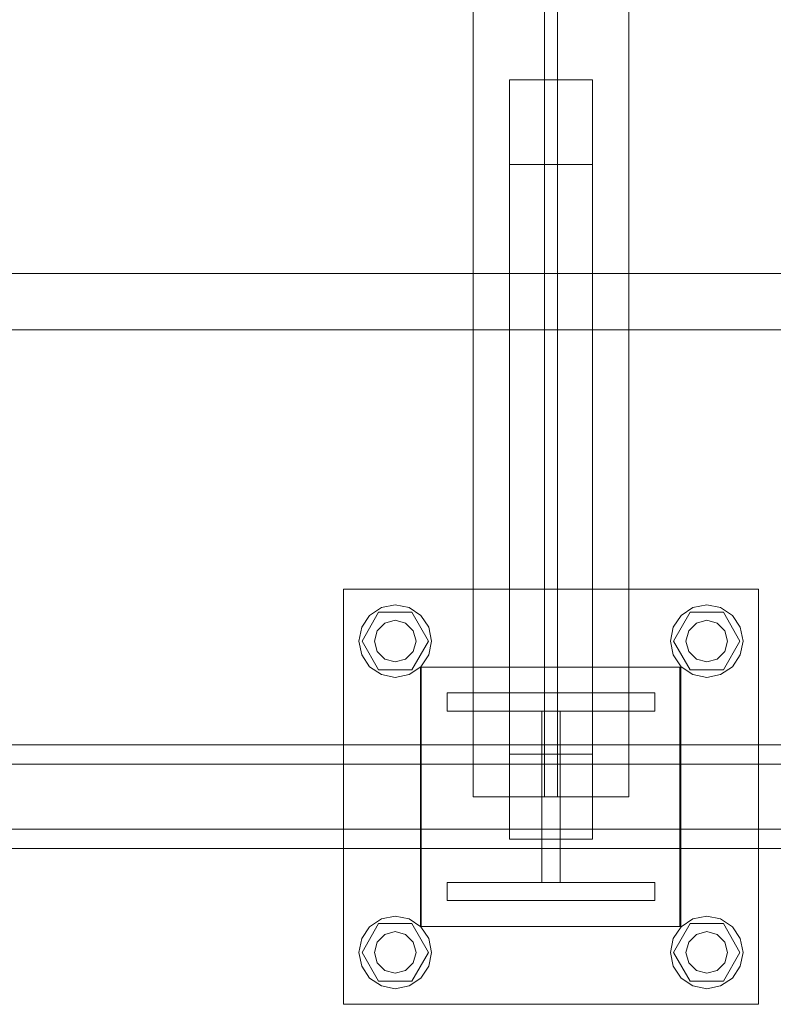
# Model space of a CAD drawing. Header units: millimetres. Extents: x -2233 to 65662, y -50530 to 6847.
# Tile 410 of 656: x 18823 to 19113, y -18510 to -18130. Entities that reach past the tile are written whole.
import ezdxf

# ---------------------------------------------------------------- set-up
doc = ezdxf.new("R2010")
doc.units = ezdxf.units.MM
doc.layers.add('superior_C02', color=7, linetype='Continuous', lineweight=0)

msp = doc.modelspace()

# ---------------------------------------------------------------- linework, layer by layer
at = {"layer": 'superior_C02'}
for p, q in [((18997.51, -17570), (18997.51, -18430)), ((19025.01, -17570), (19025.01, -18430)), ((19030.01, -18430), (19030.01, -17570)), ((19057.51, -18430), (19057.51, -17570)), ((19043.51, -18153.642), (19011.51, -18153.642)), ((19011.51, -18153.642), (19011.51, -18186.358)), ((19011.51, -18413.642), (19011.51, -18153.642)), ((19043.51, -18186.358), (19043.51, -18153.642)), ((19043.51, -18413.642), (19043.51, -18153.642)), ((19011.51, -18186.358), (19043.51, -18186.358)), ((19011.51, -18186.358), (19011.51, -18446.358)), ((19043.51, -18446.358), (19043.51, -18186.358)), ((19160.686, -18228.298), (18224.729, -18228.298)), ((18226.507, -18228.298), (19162.465, -18228.298)), ((24634.01, -18250), (15575.415, -18250)), ((15576.913, -18250), (24635.508, -18250)), ((18947.51, -18510), (18947.51, -18350)), ((18947.51, -18350), (19107.51, -18350)), ((19107.51, -18350), (19107.51, -18510)), ((18962.152, -18357.066), (18967.51, -18356)), ((18967.51, -18356), (18972.867, -18357.066)), ((19082.152, -18357.066), (19087.51, -18356)), ((19087.51, -18356), (19092.867, -18357.066)), ((18954.575, -18364.642), (18957.61, -18360.101)), ((18954.71, -18370), (18961.11, -18358.915)), ((18957.61, -18360.101), (18962.152, -18357.066)), ((18961.11, -18358.915), (18973.91, -18358.915)), ((18972.867, -18357.066), (18977.409, -18360.101)), ((18973.91, -18358.915), (18980.31, -18370)), ((18977.409, -18360.101), (18980.444, -18364.642)), ((19074.575, -18364.642), (19077.61, -18360.101)), ((19074.71, -18370), (19081.11, -18358.915)), ((19077.61, -18360.101), (19082.152, -18357.066)), ((19081.11, -18358.915), (19093.91, -18358.915)), ((19092.867, -18357.066), (19097.409, -18360.101)), ((19093.91, -18358.915), (19100.31, -18370)), ((19097.409, -18360.101), (19100.444, -18364.642)), ((18960.581, -18366), (18963.51, -18363.072)), ((18963.51, -18363.072), (18967.51, -18362)), ((18967.51, -18362), (18971.51, -18363.072)), ((18971.51, -18363.072), (18974.438, -18366)), ((19080.581, -18366), (19083.51, -18363.072)), ((19083.51, -18363.072), (19087.51, -18362)), ((19087.51, -18362), (19091.51, -18363.072)), ((19091.51, -18363.072), (19094.438, -18366)), ((18953.51, -18370), (18954.575, -18364.642)), ((18959.51, -18370), (18960.581, -18366)), ((18974.438, -18366), (18975.51, -18370)), ((18980.444, -18364.642), (18981.51, -18370)), ((19073.51, -18370), (19074.575, -18364.642)), ((19079.51, -18370), (19080.581, -18366)), ((19094.438, -18366), (19095.51, -18370)), ((19100.444, -18364.642), (19101.51, -18370)), ((18954.575, -18375.358), (18953.51, -18370)), ((18961.11, -18381.085), (18954.71, -18370)), ((18960.581, -18374), (18959.51, -18370)), ((18980.31, -18370), (18973.91, -18381.085)), ((18975.51, -18370), (18974.438, -18374)), ((18981.51, -18370), (18980.444, -18375.358)), ((19074.575, -18375.358), (19073.51, -18370)), ((19081.11, -18381.085), (19074.71, -18370)), ((19080.581, -18374), (19079.51, -18370)), ((19100.31, -18370), (19093.91, -18381.085)), ((19095.51, -18370), (19094.438, -18374)), ((19101.51, -18370), (19100.444, -18375.358)), ((18957.61, -18379.899), (18954.575, -18375.358)), ((18963.51, -18376.928), (18960.581, -18374)), ((18974.438, -18374), (18971.51, -18376.928)), ((18980.444, -18375.358), (18977.409, -18379.899)), ((19077.61, -18379.899), (19074.575, -18375.358)), ((19083.51, -18376.928), (19080.581, -18374)), ((19094.438, -18374), (19091.51, -18376.928)), ((19100.444, -18375.358), (19097.409, -18379.899)), ((18967.51, -18378), (18963.51, -18376.928)), ((18971.51, -18376.928), (18967.51, -18378)), ((19087.51, -18378), (19083.51, -18376.928)), ((19091.51, -18376.928), (19087.51, -18378)), ((18962.152, -18382.934), (18957.61, -18379.899)), ((18973.91, -18381.085), (18961.11, -18381.085)), ((18967.51, -18384), (18962.152, -18382.934)), ((18972.867, -18382.934), (18967.51, -18384)), ((18977.409, -18379.899), (18972.867, -18382.934)), ((18977.212, -18480), (18977.212, -18380)), ((18977.212, -18380), (19077.212, -18380)), ((18977.51, -18480), (18977.51, -18380)), ((18977.51, -18380), (19077.51, -18380)), ((19077.212, -18380), (19077.212, -18480)), ((19077.51, -18380), (19077.51, -18480)), ((19082.152, -18382.934), (19077.61, -18379.899)), ((19093.91, -18381.085), (19081.11, -18381.085)), ((19087.51, -18384), (19082.152, -18382.934)), ((19092.867, -18382.934), (19087.51, -18384)), ((19097.409, -18379.899), (19092.867, -18382.934)), ((18987.51, -18397), (18987.51, -18390)), ((18987.51, -18390), (19067.51, -18390)), ((19067.51, -18390), (19067.51, -18397)), ((19067.51, -18397), (18987.51, -18397)), ((19024.01, -18463), (19024.01, -18397)), ((19024.01, -18397), (19031.01, -18397)), ((19031.01, -18397), (19031.01, -18463)), ((19339.287, -18410), (18193.828, -18410)), ((18205.75, -18410), (19351.209, -18410)), ((19394.427, -18410), (18248.967, -18410)), ((18263.87, -18410), (19409.329, -18410)), ((19011.51, -18446.358), (19011.51, -18413.642)), ((19011.51, -18413.642), (19043.51, -18413.642)), ((19043.51, -18413.642), (19043.51, -18446.358)), ((19338.593, -18417.5), (18249.764, -18417.5)), ((18263.073, -18417.5), (19351.903, -18417.5)), ((19057.51, -18430), (18997.51, -18430)), ((19030.01, -18430), (19025.01, -18430)), ((18249.764, -18442.5), (19338.593, -18442.5)), ((18263.073, -18442.5), (19351.903, -18442.5)), ((19043.51, -18446.358), (19011.51, -18446.358)), ((18193.828, -18450), (19339.287, -18450)), ((18205.75, -18450), (19351.209, -18450)), ((18248.967, -18450), (19394.427, -18450)), ((18263.87, -18450), (19409.329, -18450)), ((18987.51, -18470), (18987.51, -18463)), ((18987.51, -18463), (19067.51, -18463)), ((19031.01, -18463), (19024.01, -18463)), ((19067.51, -18463), (19067.51, -18470)), ((19067.51, -18470), (18987.51, -18470)), ((18957.61, -18480.101), (18962.152, -18477.066)), ((18962.152, -18477.066), (18967.51, -18476)), ((18967.51, -18476), (18972.867, -18477.066)), ((18972.867, -18477.066), (18977.409, -18480.101)), ((19077.61, -18480.101), (19082.152, -18477.066)), ((19082.152, -18477.066), (19087.51, -18476)), ((19087.51, -18476), (19092.867, -18477.066)), ((19092.867, -18477.066), (19097.409, -18480.101)), ((18954.575, -18484.642), (18957.61, -18480.101)), ((18954.71, -18490), (18961.11, -18478.915)), ((18961.11, -18478.915), (18973.91, -18478.915)), ((18973.91, -18478.915), (18980.31, -18490)), ((19077.212, -18480), (18977.212, -18480)), ((18977.409, -18480.101), (18980.444, -18484.642)), ((19077.51, -18480), (18977.51, -18480)), ((19074.575, -18484.642), (19077.61, -18480.101)), ((19074.71, -18490), (19081.11, -18478.915)), ((19081.11, -18478.915), (19093.91, -18478.915)), ((19093.91, -18478.915), (19100.31, -18490)), ((19097.409, -18480.101), (19100.444, -18484.642)), ((18953.51, -18490), (18954.575, -18484.642)), ((18960.581, -18486), (18963.51, -18483.072)), ((18963.51, -18483.072), (18967.51, -18482)), ((18967.51, -18482), (18971.51, -18483.072)), ((18971.51, -18483.072), (18974.438, -18486)), ((18980.444, -18484.642), (18981.51, -18490)), ((19073.51, -18490), (19074.575, -18484.642)), ((19080.581, -18486), (19083.51, -18483.072)), ((19083.51, -18483.072), (19087.51, -18482)), ((19087.51, -18482), (19091.51, -18483.072)), ((19091.51, -18483.072), (19094.438, -18486)), ((19100.444, -18484.642), (19101.51, -18490)), ((18959.51, -18490), (18960.581, -18486)), ((18974.438, -18486), (18975.51, -18490)), ((19079.51, -18490), (19080.581, -18486)), ((19094.438, -18486), (19095.51, -18490)), ((18954.575, -18495.358), (18953.51, -18490)), ((18961.11, -18501.085), (18954.71, -18490)), ((18960.581, -18494), (18959.51, -18490)), ((18980.31, -18490), (18973.91, -18501.085)), ((18975.51, -18490), (18974.438, -18494)), ((18981.51, -18490), (18980.444, -18495.358)), ((19074.575, -18495.358), (19073.51, -18490)), ((19081.11, -18501.085), (19074.71, -18490)), ((19080.581, -18494), (19079.51, -18490)), ((19100.31, -18490), (19093.91, -18501.085)), ((19095.51, -18490), (19094.438, -18494)), ((19101.51, -18490), (19100.444, -18495.358)), ((18957.61, -18499.899), (18954.575, -18495.358)), ((18963.51, -18496.928), (18960.581, -18494)), ((18974.438, -18494), (18971.51, -18496.928)), ((18980.444, -18495.358), (18977.409, -18499.899)), ((19077.61, -18499.899), (19074.575, -18495.358)), ((19083.51, -18496.928), (19080.581, -18494)), ((19094.438, -18494), (19091.51, -18496.928)), ((19100.444, -18495.358), (19097.409, -18499.899)), ((18962.152, -18502.934), (18957.61, -18499.899)), ((18967.51, -18498), (18963.51, -18496.928)), ((18971.51, -18496.928), (18967.51, -18498)), ((18977.409, -18499.899), (18972.867, -18502.934)), ((19082.152, -18502.934), (19077.61, -18499.899)), ((19087.51, -18498), (19083.51, -18496.928)), ((19091.51, -18496.928), (19087.51, -18498)), ((19097.409, -18499.899), (19092.867, -18502.934)), ((18973.91, -18501.085), (18961.11, -18501.085)), ((18967.51, -18504), (18962.152, -18502.934)), ((18972.867, -18502.934), (18967.51, -18504)), ((19093.91, -18501.085), (19081.11, -18501.085)), ((19087.51, -18504), (19082.152, -18502.934)), ((19092.867, -18502.934), (19087.51, -18504)), ((19107.51, -18510), (18947.51, -18510))]:
    msp.add_line(p, q, dxfattribs=at)

doc.saveas('drawing.dxf')
